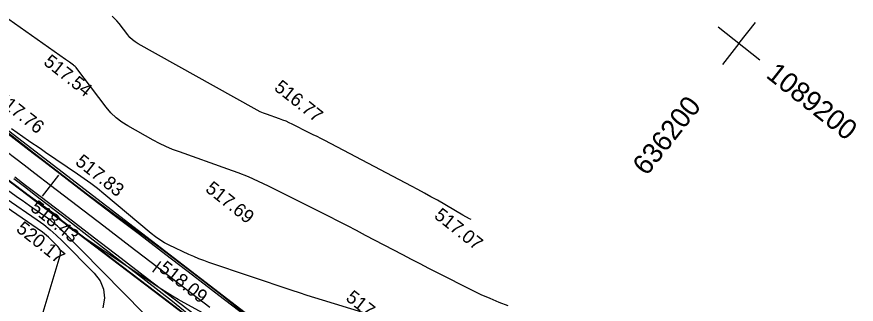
# Model space of a CAD drawing. Extents: x -636600 to -628587, y -1090963 to -1085869.
# Drawn here: x -629331.5 to -629205.9, y -1089705.8 to -1089662.8 of the extents above; entities that cross this region are included whole.
import ezdxf

# ---------------------------------------------------------------- set-up
doc = ezdxf.new("R2010")
doc.units = 0
for name, color, linetype in [('01_PARCELY_NÁVRH_PC', 7, 'Continuous'), ('21', 7, 'Continuous'), ('Ex_Major Contours', 7, 'Continuous'), ('Ex_Minor Contours', 7, 'Continuous'), ('HEKTOMETRY100', 7, 'Continuous'), ('HEKTOMETRY20', 7, 'Continuous'), ('koty_vše', 7, 'Continuous'), ('PARCELY_NÁVRH_SILNICE_ŽELEZNICE', 7, 'Continuous'), ('situace_osa', 7, 'Continuous'), ('situace_těleso', 7, 'Continuous'), ('situace_vozovka', 7, 'Continuous'), ('síť křížků', 7, 'Continuous')]:
    doc.layers.add(name, color=color, linetype=linetype)

msp = doc.modelspace()

# ---------------------------------------------------------------- linework, layer by layer
at = {"layer": '01_PARCELY_NÁVRH_PC'}
for points in [[(-629207.1, -1089758.22), (-629227.01, -1089752.81), (-629242.11, -1089747.08), (-629254.65, -1089739.87), (-629360.83, -1089658.33)], [(-629364.86, -1089662.95), (-629248.8, -1089751.04), (-629214.9, -1089761.38), (-629209.74, -1089764.97), (-629207.1, -1089765.79)]]:
    msp.add_lwpolyline(points, dxfattribs=at)
at = {"layer": '21'}
msp.add_line((-629290.52, -1089719.28), (-629364.86, -1089662.95), dxfattribs=at)
at = {"layer": 'Ex_Major Contours'}
for points in [[(-629257.98, -1089706.04), (-629259.35, -1089705.52), (-629260.7, -1089704.96), (-629262.03, -1089704.37), (-629263.34, -1089703.73), (-629268.56, -1089701.09), (-629269.86, -1089700.43), (-629271.16, -1089699.76), (-629272.46, -1089699.09), (-629273.76, -1089698.42), (-629279.33, -1089695.5), (-629280.7, -1089694.79), (-629282.06, -1089694.08), (-629283.43, -1089693.39), (-629284.8, -1089692.69), (-629293.87, -1089688.14), (-629295.36, -1089687.43), (-629296.86, -1089686.76), (-629298.38, -1089686.14), (-629299.93, -1089685.57), (-629307.2, -1089683.01), (-629308.22, -1089682.63), (-629309.21, -1089682.21), (-629310.19, -1089681.75), (-629311.14, -1089681.24), (-629314.93, -1089679.12), (-629315.84, -1089678.55), (-629316.68, -1089677.9), (-629317.44, -1089677.16), (-629318.14, -1089676.34), (-629322.56, -1089670.52), (-629322.67, -1089670.38), (-629322.8, -1089670.25), (-629322.93, -1089670.14), (-629323.07, -1089670.03), (-629323.65, -1089669.61), (-629323.79, -1089669.51), (-629323.94, -1089669.4), (-629324.08, -1089669.3), (-629324.23, -1089669.2), (-629345.49, -1089654.2)], [(-629331.64, -1089720.43), (-629325.05, -1089698.51), (-629324.99, -1089698.14), (-629325.02, -1089697.79), (-629325.15, -1089697.47), (-629325.38, -1089697.18), (-629326.5, -1089696.05), (-629326.79, -1089695.77), (-629327.08, -1089695.51), (-629327.39, -1089695.26), (-629327.71, -1089695.03), (-629338.45, -1089687.66)]]:
    msp.add_lwpolyline(points, dxfattribs=at)
at = {"layer": 'Ex_Minor Contours'}
for points in [[(-629263.55, -1089693.13), (-629263.8, -1089693), (-629264.77, -1089692.45), (-629268.59, -1089690.25), (-629269.55, -1089689.71), (-629270.52, -1089689.17), (-629271.49, -1089688.64), (-629272.46, -1089688.13), (-629285.45, -1089681.32), (-629286.03, -1089681.03), (-629286.6, -1089680.73), (-629287.18, -1089680.44), (-629287.76, -1089680.14), (-629290.3, -1089678.87), (-629290.77, -1089678.64), (-629291.24, -1089678.43), (-629291.71, -1089678.24), (-629292.2, -1089678.06), (-629294.14, -1089677.38), (-629294.62, -1089677.2), (-629295.1, -1089677), (-629295.56, -1089676.77), (-629296.02, -1089676.53), (-629313.39, -1089666.83), (-629313.83, -1089666.56), (-629314.24, -1089666.24), (-629314.61, -1089665.88), (-629314.94, -1089665.49), (-629316.21, -1089663.82), (-629316.54, -1089663.42), (-629316.9, -1089663.04), (-629317.28, -1089662.69)], [(-629279.73, -1089707.05), (-629285.8, -1089705.19), (-629286.94, -1089704.83), (-629288.07, -1089704.47), (-629289.2, -1089704.11), (-629290.33, -1089703.73), (-629302.8, -1089699.55), (-629303.56, -1089699.28), (-629304.31, -1089698.99), (-629305.06, -1089698.68), (-629305.79, -1089698.35), (-629308.72, -1089696.96), (-629309.43, -1089696.59), (-629310.12, -1089696.18), (-629310.79, -1089695.73), (-629311.42, -1089695.23), (-629318.53, -1089689.28), (-629319.48, -1089688.5), (-629320.44, -1089687.76), (-629321.43, -1089687.03), (-629322.43, -1089686.34), (-629327.22, -1089683.09), (-629327.86, -1089682.66), (-629328.5, -1089682.22), (-629329.14, -1089681.78), (-629329.77, -1089681.34), (-629332.35, -1089679.55)], [(-629303.08, -1089707.41), (-629306.51, -1089705.57), (-629307.37, -1089705.1), (-629308.21, -1089704.61), (-629309.04, -1089704.1), (-629309.85, -1089703.57), (-629323.12, -1089694.76), (-629323.37, -1089694.59), (-629323.6, -1089694.4), (-629323.82, -1089694.21), (-629324.04, -1089694), (-629325.18, -1089692.85), (-629325.23, -1089692.79), (-629325.29, -1089692.74), (-629325.36, -1089692.69), (-629325.42, -1089692.64), (-629325.69, -1089692.46), (-629325.75, -1089692.42), (-629325.82, -1089692.37), (-629325.88, -1089692.32), (-629325.95, -1089692.28), (-629338.96, -1089682.93)], [(-629312.52, -1089707.18), (-629324.96, -1089694.58), (-629325.43, -1089694.13), (-629325.92, -1089693.7), (-629326.43, -1089693.29), (-629326.96, -1089692.91), (-629329.12, -1089691.43), (-629329.66, -1089691.06), (-629330.19, -1089690.68), (-629330.73, -1089690.3), (-629331.26, -1089689.92), (-629338.8, -1089684.5)], [(-629333.12, -1089690), (-629328.5, -1089693.17), (-629327.5, -1089693.89), (-629326.54, -1089694.66), (-629325.62, -1089695.46), (-629324.74, -1089696.32), (-629319.95, -1089701.17), (-629319.05, -1089702.32), (-629318.54, -1089703.56), (-629318.41, -1089704.9), (-629318.67, -1089706.34)]]:
    msp.add_lwpolyline(points, dxfattribs=at)
at = {"layer": 'HEKTOMETRY100'}
msp.add_lwpolyline([(-629327.69, -1089689.65), (-629325.26, -1089686.47)], dxfattribs=at)
at = {"layer": 'HEKTOMETRY20'}
msp.add_lwpolyline([(-629311.2, -1089701), (-629309.98, -1089699.41)], dxfattribs=at)
at = {"layer": 'PARCELY_NÁVRH_SILNICE_ŽELEZNICE'}
msp.add_lwpolyline([(-629207.1, -1089787.58), (-629239.77, -1089757.89), (-629364.86, -1089662.95)], dxfattribs=at)
at = {"layer": 'situace_osa'}
msp.add_lwpolyline([(-629302.65, -1089706.28), (-629306.62, -1089703.25), (-629310.59, -1089700.21), (-629314.56, -1089697.17), (-629318.53, -1089694.13), (-629322.51, -1089691.1), (-629326.48, -1089688.06), (-629328.86, -1089686.24), (-629330.45, -1089685.02), (-629334.42, -1089681.99)], dxfattribs=at)
at = {"layer": 'situace_těleso'}
for points in [[(-629332.95, -1089680.07), (-629329, -1089683.13), (-629327.42, -1089684.35), (-629325.05, -1089686.19), (-629321.08, -1089689.23), (-629317.06, -1089692.21), (-629313.04, -1089695.19), (-629309.02, -1089698.15), (-629305.04, -1089701.18), (-629301.1, -1089704.26), (-629297.17, -1089707.36)], [(-629304.37, -1089708.54), (-629308.25, -1089705.38), (-629312.2, -1089702.31), (-629316.16, -1089699.26), (-629320.11, -1089696.19), (-629324.05, -1089693.12), (-629328.02, -1089690.08), (-629330.4, -1089688.25), (-629331.98, -1089687.03)]]:
    msp.add_lwpolyline(points, dxfattribs=at)
at = {"layer": 'situace_vozovka'}
for points in [[(-629297.31, -1089707.53), (-629301.28, -1089704.5), (-629305.25, -1089701.46), (-629309.22, -1089698.42), (-629313.19, -1089695.38), (-629317.17, -1089692.35), (-629321.14, -1089689.31), (-629325.11, -1089686.27), (-629327.49, -1089684.45), (-629329.08, -1089683.24), (-629333.05, -1089680.2)], [(-629297.31, -1089707.53), (-629301.28, -1089704.5), (-629305.25, -1089701.46), (-629309.22, -1089698.42), (-629313.19, -1089695.38), (-629317.17, -1089692.35), (-629321.14, -1089689.31), (-629325.11, -1089686.27), (-629327.49, -1089684.45), (-629329.08, -1089683.24), (-629333.05, -1089680.2)], [(-629304.01, -1089708.07), (-629307.98, -1089705.03), (-629311.96, -1089702), (-629315.93, -1089698.96), (-629319.9, -1089695.92), (-629323.87, -1089692.88), (-629327.84, -1089689.85), (-629330.23, -1089688.03), (-629331.82, -1089686.81)], [(-629304.01, -1089708.07), (-629307.98, -1089705.03), (-629311.96, -1089702), (-629315.93, -1089698.96), (-629319.9, -1089695.92), (-629323.87, -1089692.88), (-629327.84, -1089689.85), (-629330.23, -1089688.03), (-629331.82, -1089686.81)]]:
    msp.add_lwpolyline(points, dxfattribs=at)
at = {"layer": 'síť křížků'}
for p, q in [((-629223.44, -1089666.78), (-629220.96, -1089663.64)), ((-629226.58, -1089664.3), (-629220.3, -1089669.26)), ((-629223.44, -1089666.78), (-629225.92, -1089669.92))]:
    msp.add_line(p, q, dxfattribs=at)

# ---------------------------------------------------------------- texts
at = {"layer": 'koty_vše'}
for s, p in [('517.54', (-629327.67, -1089669.83)), ('516.77', (-629293.15, -1089673.65)), ('517.76', (-629334.86, -1089675.35)), ('517.83', (-629322.91, -1089684.77)), ('517.69', (-629303.44, -1089688.8)), ('518.43', (-629329.65, -1089691.65)), ('517.07', (-629269.2, -1089692.79)), ('520.17', (-629331.77, -1089694.79)), ('518.09', (-629310.41, -1089700.7)), ('517.95', (-629282.43, -1089705.1))]:
    msp.add_text(s, height=2, rotation=321.7265, dxfattribs=at).set_placement(p)
at = {"layer": 'síť křížků'}
for s, rotation, p in [('1089200', 321.7265, (-629219.55, -1089671.76)), ('636200', 51.7265, (-629237.26, -1089686.71))]:
    msp.add_text(s, height=3, rotation=rotation, dxfattribs=at).set_placement(p)

doc.saveas('drawing.dxf')
